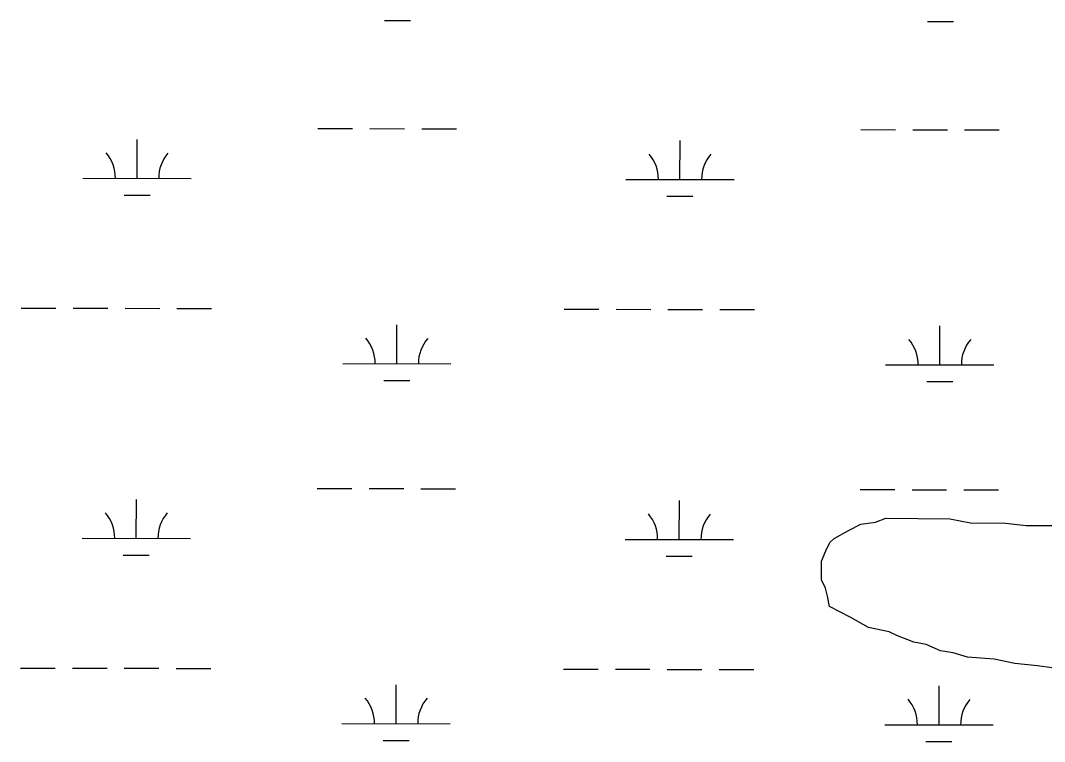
# Model space of a CAD drawing. Extents: x 3187622 to 3225504, y 800805 to 826213.
# Drawn here: x 3218533 to 3219479, y 820487 to 821153 of the extents above; entities that cross this region are included whole.
import ezdxf

# ---------------------------------------------------------------- set-up
doc = ezdxf.new("R2010")
doc.units = 0
doc.layers.add('V-SITE-VEGE', color=7, linetype='Continuous')
doc.layers.add('V-WETL-SWMP', color=7, linetype='Continuous')

msp = doc.modelspace()

# ---------------------------------------------------------------- linework, layer by layer
at = {"layer": 'V-SITE-VEGE'}
for p, q in [((3219298.219, 820681.6780000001), (3219309.702, 820687.3260000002)), ((3219309.702, 820687.3260000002), (3219323.0670000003, 820689.1450000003)), ((3219323.0670000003, 820689.145), (3219332.634, 820692.897)), ((3219332.634, 820692.897), (3219391.774, 820692.5060000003)), ((3219391.774, 820692.506), (3219410.826, 820688.5609999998)), ((3219410.826, 820688.5610000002), (3219443.258, 820688.3460000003)), ((3219443.258, 820688.3460000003), (3219462.321, 820686.3130000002)), ((3219462.321, 820686.3130000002), (3219515.741, 820685.9560000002)), ((3219284.815, 820674.137), (3219298.219, 820681.6780000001)), ((3219277.106, 820662.74), (3219280.973, 820670.346)), ((3219280.973, 820670.346), (3219284.815, 820674.137)), ((3219273.227, 820653.2270000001), (3219277.106, 820662.74)), ((3219273.115, 820636.0590000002), (3219273.227, 820653.2270000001)), ((3219276.879, 820628.4010000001), (3219273.115, 820636.0590000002)), ((3219278.736, 820620.758), (3219276.879, 820628.4010000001)), ((3219280.58, 820611.206), (3219278.736, 820620.758)), ((3219299.593, 820601.54), (3219280.58, 820611.206)), ((3219316.7, 820591.8900000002), (3219299.593, 820601.54)), ((3219335.753, 820587.947), (3219316.7, 820591.8900000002)), ((3219343.359, 820584.081), (3219335.753, 820587.947)), ((3219358.582, 820578.2560000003), (3219343.359, 820584.081)), ((3219370.0160000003, 820576.2720000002), (3219358.582, 820578.2560000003)), ((3219383.332, 820570.459), (3219370.0160000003, 820576.2720000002)), ((3219394.7660000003, 820568.4770000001), (3219383.332, 820570.459)), ((3219408.094, 820564.571), (3219394.7660000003, 820568.4770000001)), ((3219432.881, 820562.4990000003), (3219408.094, 820564.5710000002)), ((3219451.934, 820558.556), (3219432.881, 820562.4990000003)), ((3219472.907, 820556.51), (3219451.934, 820558.556)), ((3219486.2460000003, 820554.5160000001), (3219472.907, 820556.51))]:
    msp.add_line(p, q, dxfattribs=at)
at = {"layer": 'V-WETL-SWMP'}
for p, q in [((3218869.242952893, 821152.9564871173), (3218893.2428797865, 821152.9076043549)), ((3219371.1494240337, 821151.9342100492), (3219395.149350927, 821151.8853272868)), ((3218807.631543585, 821053.0807872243), (3218839.6314461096, 821053.0156102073)), ((3218855.631397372, 821052.9830216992), (3218887.631299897, 821052.917844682)), ((3218903.6312511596, 821052.8852561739), (3218935.6311536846, 821052.8200791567)), ((3219309.538014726, 821052.0585101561), (3219341.537917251, 821051.9933331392)), ((3219357.5378685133, 821051.960744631), (3219389.5377710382, 821051.8955676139)), ((3219405.5377223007, 821051.8629791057), (3219437.5376248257, 821051.7978020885)), ((3218640.473523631, 821006.9911647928), (3218640.546817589, 821042.9910836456)), ((3219142.379994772, 821005.9688877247), (3219142.45328873, 821041.9688065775)), ((3218590.4736759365, 821007.0930038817), (3218690.4733713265, 821006.8893257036)), ((3219092.380147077, 821006.0707268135), (3219192.3798424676, 821005.8670486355)), ((3218628.4421435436, 820991.584640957), (3218652.4420704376, 820991.5357581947)), ((3219130.348614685, 820990.5623638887), (3219154.3485415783, 820990.5134811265)), ((3218533.3853913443, 820887.1380533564), (3218565.3852938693, 820887.0728763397)), ((3218581.3852451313, 820887.0402878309), (3218613.3851476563, 820886.9751108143)), ((3218629.385098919, 820886.9425223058), (3218661.385001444, 820886.877345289)), ((3218677.3849527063, 820886.8447567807), (3218709.3848552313, 820886.7795797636)), ((3219035.291862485, 820886.1157762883), (3219067.29176501, 820886.0505992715)), ((3219083.2917162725, 820886.0180107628), (3219115.2916187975, 820885.9528337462)), ((3219131.29157006, 820885.9202452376), (3219163.291472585, 820885.8550682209)), ((3219179.2914238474, 820885.8224797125), (3219211.2913263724, 820885.7573026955)), ((3218880.597025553, 820835.688760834), (3218880.670319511, 820871.6886796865)), ((3219382.5034966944, 820834.6664837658), (3219382.576790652, 820870.6664026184)), ((3218830.597177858, 820835.7905999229), (3218930.5968732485, 820835.5869217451)), ((3219332.5036489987, 820834.7683228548), (3219432.5033443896, 820834.564644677)), ((3218868.565645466, 820820.2822369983), (3218892.565572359, 820820.2333542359)), ((3219370.472116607, 820819.2599599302), (3219394.4720435, 820819.2110771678)), ((3218806.9542361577, 820720.4065371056), (3218838.954138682, 820720.3413600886)), ((3218854.9540899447, 820720.3087715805), (3218886.9539924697, 820720.2435945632)), ((3218902.953943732, 820720.2110060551), (3218934.953846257, 820720.1458290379)), ((3219308.8607072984, 820719.3842600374), (3219340.8606098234, 820719.3190830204)), ((3219356.860561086, 820719.2864945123), (3219388.860463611, 820719.2213174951)), ((3219404.8604148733, 820719.188728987), (3219436.8603173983, 820719.1235519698)), ((3218639.796216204, 820674.316914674), (3218639.8695101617, 820710.3168335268)), ((3219141.7026873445, 820673.2946376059), (3219141.7759813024, 820709.2945564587)), ((3219298.2164553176, 820681.6779062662), (3219309.7004282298, 820687.3258946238)), ((3219309.7004282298, 820687.3258946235), (3219323.0674006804, 820689.1448827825)), ((3219323.0674006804, 820689.1448827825), (3219332.631378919, 820692.8968734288)), ((3219332.631378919, 820692.8968734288), (3219391.771264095, 820692.5038240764)), ((3219391.771264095, 820692.5038240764), (3219410.8232302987, 820688.5608095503)), ((3219410.8232302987, 820688.5608095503), (3219443.255167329, 820688.3457824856)), ((3219443.255167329, 820688.3457824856), (3219462.3191319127, 820686.3107672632)), ((3219462.3191319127, 820686.3107672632), (3219515.7360282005, 820685.9557226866)), ((3219284.81148773, 820674.1359201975), (3219298.2164553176, 820681.6779062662)), ((3218589.796368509, 820674.418753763), (3218689.796063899, 820674.215075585)), ((3219091.7028396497, 820673.3964766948), (3219191.7025350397, 820673.1927985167)), ((3219277.104512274, 820662.7399307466), (3219280.970498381, 820670.3459247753)), ((3219280.9704983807, 820670.3459247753), (3219284.81148773, 820674.1359201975)), ((3218627.7648361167, 820658.9103908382), (3218651.76476301, 820658.861508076)), ((3219129.671307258, 820657.88811377), (3219153.671234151, 820657.8392310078)), ((3219273.225527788, 820653.2269374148), (3219277.104512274, 820662.7399307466)), ((3219273.1115423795, 820636.0569436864), (3219273.225527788, 820653.2269374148)), ((3219276.875541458, 820628.4009432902), (3219273.1115423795, 820636.0569436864)), ((3219278.733544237, 820620.756944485), (3219276.875541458, 820628.4009432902)), ((3219280.5775486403, 820611.2059463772), (3219278.733544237, 820620.756944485)), ((3219299.5915197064, 820601.5409339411), (3219280.5775486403, 820611.2059463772)), ((3219316.6974944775, 820591.8879230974), (3219299.5915197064, 820601.5409339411)), ((3219335.74946068, 820587.945908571), (3219316.6974944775, 820591.8879230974)), ((3219343.355449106, 820584.0789035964), (3219335.74946068, 820587.945908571)), ((3219358.5794243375, 820578.2548929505), (3219343.355449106, 820584.0789035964)), ((3219370.012403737, 820576.2708840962), (3219358.5794243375, 820578.2548929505)), ((3219383.329382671, 820570.4588750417), (3219370.012403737, 820576.2708840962)), ((3219394.7623620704, 820568.4748661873), (3219383.329382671, 820570.4588750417)), ((3219408.091339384, 820564.5708564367), (3219394.7623620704, 820568.4748661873)), ((3219432.879292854, 820562.4978364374), (3219408.091339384, 820564.5708564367)), ((3219451.9312590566, 820558.5558219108), (3219432.879292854, 820562.4978364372)), ((3218532.708083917, 820554.4638032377), (3218564.707986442, 820554.398626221)), ((3218580.707937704, 820554.3660377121), (3218612.707840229, 820554.3008606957)), ((3218628.7077914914, 820554.268272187), (3218660.7076940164, 820554.2030951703)), ((3218676.707645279, 820554.1705066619), (3218708.707547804, 820554.105329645)), ((3219034.6145550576, 820553.4415261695), (3219066.6144575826, 820553.3763491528)), ((3219082.614408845, 820553.343760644), (3219114.61431137, 820553.2785836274)), ((3219130.6142626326, 820553.2459951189), (3219162.6141651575, 820553.1808181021)), ((3219178.61411642, 820553.1482295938), (3219210.614018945, 820553.0830525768)), ((3219472.904219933, 820556.508805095), (3219451.9312590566, 820558.5558219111)), ((3219486.2451956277, 820554.5117946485), (3219472.904219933, 820556.508805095)), ((3218879.919718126, 820503.0145107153), (3218879.9930120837, 820539.0144295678)), ((3219381.8261892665, 820501.9922336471), (3219381.8994832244, 820537.9921524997)), ((3218829.9198704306, 820503.1163498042), (3218929.919565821, 820502.9126716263)), ((3219331.8263415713, 820502.094072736), (3219431.826036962, 820501.8903945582)), ((3218867.8883380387, 820487.6079868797), (3218891.8882649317, 820487.5591041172)), ((3219369.7948091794, 820486.5857098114), (3219393.7947360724, 820486.536827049))]:
    msp.add_line(p, q, dxfattribs=at)
for centre, radius, start, end in [((3218585.231722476, 821007.5784847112), 35.24628790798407, 359.1114801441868, 40.65513847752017), ((3218695.7172581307, 821007.3534491), 35.246287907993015, 139.11147836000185, 180.65513669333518), ((3219087.138193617, 821006.556207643), 35.24628790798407, 359.1114801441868, 40.65513847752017), ((3219197.6237292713, 821006.3311720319), 35.246287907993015, 139.11147836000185, 180.65513669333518), ((3218825.3552243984, 820836.2760807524), 35.24628790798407, 359.1114801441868, 40.65513847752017), ((3218935.8407600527, 820836.0510451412), 35.246287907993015, 139.11147836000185, 180.65513669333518), ((3219327.261695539, 820835.2538036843), 35.24628790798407, 359.1114801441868, 40.65513847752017), ((3219437.747231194, 820835.0287680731), 35.246287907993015, 139.11147836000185, 180.65513669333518), ((3218584.5544150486, 820674.9042345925), 35.24628790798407, 359.1114801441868, 40.65513847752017), ((3218695.0399507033, 820674.6791989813), 35.246287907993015, 139.11147836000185, 180.65513669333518), ((3219086.4608861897, 820673.8819575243), 35.24628790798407, 359.1114801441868, 40.65513847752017), ((3219196.946421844, 820673.6569219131), 35.246287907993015, 139.11147836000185, 180.65513669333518), ((3218824.6779169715, 820503.6018306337), 35.24628790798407, 359.1114801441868, 40.65513847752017), ((3218935.1634526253, 820503.3767950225), 35.246287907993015, 139.11147836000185, 180.65513669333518), ((3219326.584388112, 820502.5795535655), 35.24628790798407, 359.1114801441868, 40.65513847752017), ((3219437.0699237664, 820502.3545179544), 35.246287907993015, 139.11147836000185, 180.65513669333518)]:
    msp.add_arc(centre, radius, start, end, dxfattribs=at)

doc.saveas('drawing.dxf')
